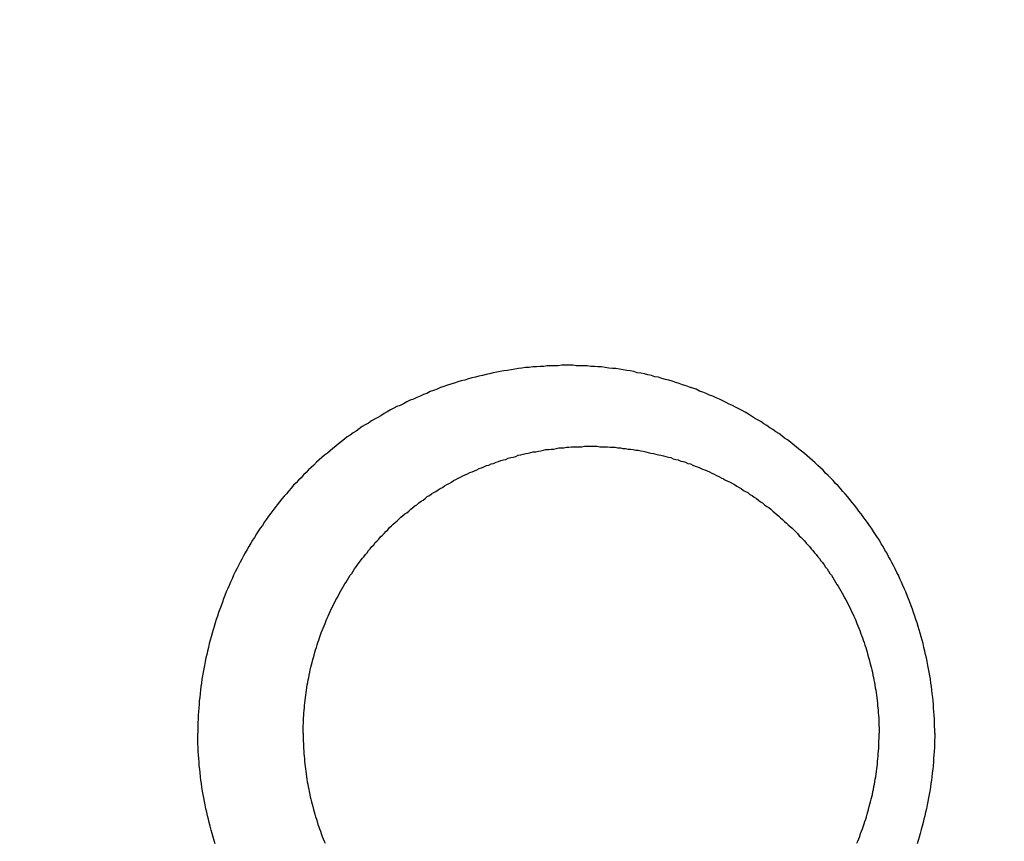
# Model space of a CAD drawing. Header units: millimetres. Extents: x 11979 to 37895, y 18730 to 47884.
# Tile 542 of 656: x 36251.34 to 36253.06, y 43869.24 to 43870.67. Entities that reach past the tile are written whole.
import ezdxf

# ---------------------------------------------------------------- set-up
doc = ezdxf.new("R2010")
doc.units = ezdxf.units.MM
for name, color, linetype in [('-LI-WIDOK', 2, 'Continuous'), ('-WYMIAR', 8, 'Continuous'), ('PROJEKTOWANE', 5, 'Continuous')]:
    doc.layers.add(name, color=color, linetype=linetype)
doc.styles.get("Standard").update_dxf_attribs({"font": 'arial.ttf'})
doc.dimstyles.new('CZA-KROPKA-50', dxfattribs={"dimtxt": 12, "dimasz": 1, "dimexe": 2, "dimexo": 25, "dimgap": 4, "dimtad": 1, "dimdec": 1, "dimrnd": 0.5, "dimzin": 9, "dimdsep": 46, "dimtxsty": 'Standard', "dimblk": 'CZA-KROPKA', "dimblk1": 'CZA-KROPKA', "dimblk2": 'CZA-KROPKA', "dimsah": 1, "dimcen": -20, "dimse1": 1, "dimse2": 1, "dimclrd": 8, "dimclre": 8, "dimclrt": 9, "dimadec": 0, "dimazin": 0, "dimtfac": 1, "dimtdec": 1, "dimtmove": 1, "dimatfit": 3, "dimldrblk": 'CZA-KROPKA', "dimfxl": 1, "dimtolj": 1, "dimtzin": 9, "dimarcsym": 0})

# ---------------------------------------------------------------- blocks, each defined once
blk = doc.blocks.new('CZA-KROPKA')
at = {"layer": '-WYMIAR', "linetype": 'ByBlock'}
for p, q in [((0, 10), (0, -10)), ((5, 0), (-5, 0))]:
    blk.add_line(p, q, dxfattribs=at)
at = {"layer": '-WYMIAR', "linetype": 'ByBlock', "const_width": 2.5}
blk.add_lwpolyline([(-1.25, 0, 1), (1.25, 0, 1)], format="xyb", close=True, dxfattribs=at)
blk = doc.blocks.new('*D2741')
at = {"layer": '-LI-WIDOK', "color": 8, "lineweight": -2}
blk.add_line((36466.8966, 45107.4301), (36466.8966, 43687.4301), dxfattribs=at)
at = {"layer": 'Defpoints', "color": 0}
for p in [(35203.3994, 45108.4301), (36312.9262, 43686.4301), (36466.8966, 43686.4301)]:
    blk.add_point(p, dxfattribs=at)
at = {"layer": '-LI-WIDOK', "color": 8, "lineweight": -2}
for p, rotation in [((36466.8966, 45108.4301), 90), ((36466.8966, 43686.4301), 270)]:
    blk.add_blockref('CZA-KROPKA', p, dxfattribs=dict(at, rotation=rotation))
at = {"layer": '-LI-WIDOK', "color": 9, "insert": (36456.872, 44397.4301), "char_height": 12, "attachment_point": 5, "rotation": 90}
blk.add_mtext('\\A1;1422', dxfattribs=at)
blk = doc.blocks.new('*D2762')
at = {"layer": '-LI-WIDOK', "color": 8, "lineweight": -2}
blk.add_line((34613.9262, 43532.4629), (36311.9262, 43532.4629), dxfattribs=at)
at = {"layer": 'Defpoints', "color": 0}
for p in [(34612.9262, 43960.4735), (36312.9262, 43636.4735), (36312.9262, 43532.4629)]:
    blk.add_point(p, dxfattribs=at)
at = {"layer": '-LI-WIDOK', "color": 8, "lineweight": -2, "rotation": 180}
blk.add_blockref('CZA-KROPKA', (34612.9262, 43532.4629), dxfattribs=at)
at = {"layer": '-LI-WIDOK', "color": 8, "lineweight": -2}
blk.add_blockref('CZA-KROPKA', (36312.9262, 43532.4629), dxfattribs=at)
at = {"layer": '-LI-WIDOK', "color": 9, "insert": (35462.9262, 43542.5898), "char_height": 12, "attachment_point": 5}
blk.add_mtext('\\A1;1700', dxfattribs=at)
blk = doc.blocks.new('*D2763')
at = {"layer": '-LI-WIDOK', "color": 8, "lineweight": -2}
blk.add_line((34132.9262, 43502.2041), (36311.9262, 43502.2041), dxfattribs=at)
at = {"layer": 'Defpoints', "color": 0}
for p in [(34131.9262, 43960.4735), (36312.9262, 43636.4735), (36312.9262, 43502.2041)]:
    blk.add_point(p, dxfattribs=at)
at = {"layer": '-LI-WIDOK', "color": 8, "lineweight": -2, "rotation": 180}
blk.add_blockref('CZA-KROPKA', (34131.9262, 43502.2041), dxfattribs=at)
at = {"layer": '-LI-WIDOK', "color": 8, "lineweight": -2}
blk.add_blockref('CZA-KROPKA', (36312.9262, 43502.2041), dxfattribs=at)
at = {"layer": '-LI-WIDOK', "color": 9, "insert": (35222.4262, 43512.331), "char_height": 12, "attachment_point": 5}
blk.add_mtext('\\A1;2181', dxfattribs=at)
blk = doc.blocks.new('Pisuar NOVA PRO ze zintegrowanym ceramicznym sitkiem')
for points in [[(0.000003, -0.219924, 0), (-0.000067, -0.219924, 0), (-0.000127, -0.219926, 0), (-0.000187, -0.219928, 0), (-0.000247, -0.21993, 0), (-0.000317, -0.219933, 0), (-0.000377, -0.219937, 0), (-0.000437, -0.219942, 0), (-0.000497, -0.219947, 0), (-0.000567, -0.219952, 0), (-0.000627, -0.219959, 0), (-0.000687, -0.219966, 0), (-0.000757, -0.219973, 0), (-0.000817, -0.219981, 0), (-0.000877, -0.21999, 0), (-0.000937, -0.219999, 0), (-0.001007, -0.220009, 0), (-0.001067, -0.22002, 0), (-0.001127, -0.220031, 0), (-0.001187, -0.220043, 0), (-0.001247, -0.220056, 0), (-0.001317, -0.220069, 0), (-0.001377, -0.220082, 0), (-0.001437, -0.220096, 0), (-0.001497, -0.220111, 0), (-0.001557, -0.220127, 0), (-0.001617, -0.220143, 0), (-0.001677, -0.220159, 0), (-0.001747, -0.220176, 0), (-0.001807, -0.220194, 0), (-0.001867, -0.220213, 0), (-0.001927, -0.220231, 0)], [(-0.001927, -0.232462, 0), (-0.001867, -0.232481, 0), (-0.001807, -0.232499, 0), (-0.001747, -0.232517, 0), (-0.001687, -0.232534, 0), (-0.001617, -0.23255, 0), (-0.001557, -0.232566, 0), (-0.001497, -0.232581, 0), (-0.001437, -0.232596, 0), (-0.001377, -0.23261, 0), (-0.001317, -0.232623, 0), (-0.001247, -0.232636, 0), (-0.001187, -0.232648, 0), (-0.001127, -0.23266, 0), (-0.001067, -0.232671, 0), (-0.001007, -0.232682, 0), (-0.000937, -0.232692, 0), (-0.000877, -0.232701, 0), (-0.000817, -0.232709, 0), (-0.000757, -0.232717, 0), (-0.000687, -0.232725, 0), (-0.000627, -0.232732, 0), (-0.000567, -0.232738, 0), (-0.000497, -0.232743, 0), (-0.000437, -0.232748, 0), (-0.000377, -0.232753, 0), (-0.000317, -0.232756, 0), (-0.000247, -0.23276, 0), (-0.000187, -0.232762, 0), (-0.000127, -0.232764, 0), (-0.000067, -0.232765, 0), (0.000003, -0.232765, 0)], [(0.000003, -0.219924, 0), (0.000063, -0.219924, 0), (0.000123, -0.219926, 0), (0.000183, -0.219928, 0), (0.000253, -0.21993, 0), (0.000313, -0.219933, 0), (0.000373, -0.219937, 0), (0.000443, -0.219942, 0), (0.000503, -0.219947, 0), (0.000563, -0.219952, 0), (0.000623, -0.219959, 0), (0.000693, -0.219966, 0), (0.000753, -0.219973, 0), (0.000813, -0.219981, 0), (0.000873, -0.21999, 0), (0.000943, -0.219999, 0), (0.001003, -0.220009, 0), (0.001063, -0.22002, 0), (0.001123, -0.220031, 0), (0.001183, -0.220043, 0), (0.001253, -0.220056, 0), (0.001313, -0.220069, 0), (0.001373, -0.220082, 0), (0.001433, -0.220096, 0), (0.001493, -0.220111, 0), (0.001563, -0.220127, 0), (0.001623, -0.220143, 0), (0.001683, -0.220159, 0), (0.001743, -0.220176, 0), (0.001803, -0.220194, 0), (0.001863, -0.220213, 0), (0.001923, -0.220231, 0), (0.001983, -0.220251, 0), (0.002043, -0.220271, 0), (0.002103, -0.220292, 0), (0.002163, -0.220313, 0), (0.002223, -0.220335, 0), (0.002283, -0.220357, 0), (0.002343, -0.22038, 0), (0.002403, -0.220404, 0), (0.002463, -0.220428, 0), (0.002513, -0.220452, 0), (0.002573, -0.220478, 0), (0.002633, -0.220503, 0), (0.002693, -0.22053, 0), (0.002753, -0.220557, 0), (0.002803, -0.220584, 0), (0.002863, -0.220612, 0), (0.002923, -0.220641, 0), (0.002973, -0.22067, 0), (0.003033, -0.220699, 0), (0.003083, -0.220729, 0), (0.003143, -0.22076, 0), (0.003193, -0.220791, 0), (0.003253, -0.220823, 0), (0.003303, -0.220855, 0), (0.003363, -0.220888, 0), (0.003413, -0.220922, 0), (0.003463, -0.220956, 0), (0.003513, -0.22099, 0), (0.003573, -0.221025, 0), (0.003623, -0.22106, 0), (0.003673, -0.221096, 0), (0.003723, -0.221133, 0), (0.003773, -0.22117, 0), (0.003823, -0.221207, 0), (0.003873, -0.221245, 0), (0.003923, -0.221283, 0), (0.003973, -0.221322, 0), (0.004023, -0.221361, 0), (0.004073, -0.221401, 0), (0.004123, -0.221442, 0), (0.004173, -0.221482, 0), (0.004213, -0.221524, 0), (0.004263, -0.221565, 0), (0.004313, -0.221607, 0), (0.004353, -0.22165, 0), (0.004403, -0.221693, 0), (0.004443, -0.221736, 0), (0.004493, -0.22178, 0), (0.004533, -0.221825, 0), (0.004583, -0.22187, 0), (0.004623, -0.221915, 0), (0.004663, -0.22196, 0), (0.004713, -0.222006, 0), (0.004753, -0.222053, 0), (0.004793, -0.2221, 0), (0.004833, -0.222147, 0), (0.004873, -0.222195, 0), (0.004913, -0.222243, 0), (0.004953, -0.222291, 0), (0.004993, -0.22234, 0), (0.005033, -0.22239, 0), (0.005073, -0.222439, 0), (0.005113, -0.222489, 0), (0.005143, -0.22254, 0), (0.005183, -0.22259, 0), (0.005223, -0.222642, 0), (0.005253, -0.222693, 0), (0.005293, -0.222745, 0), (0.005323, -0.222797, 0), (0.005363, -0.222849, 0), (0.005393, -0.222902, 0), (0.005433, -0.222955, 0), (0.005463, -0.223009, 0), (0.005493, -0.223063, 0), (0.005523, -0.223117, 0), (0.005563, -0.223171, 0), (0.005593, -0.223226, 0), (0.005623, -0.223281, 0), (0.005653, -0.223336, 0), (0.005683, -0.223392, 0), (0.005713, -0.223448, 0), (0.005733, -0.223504, 0), (0.005763, -0.22356, 0), (0.005793, -0.223617, 0), (0.005823, -0.223674, 0), (0.005843, -0.223731, 0), (0.005873, -0.223789, 0), (0.005893, -0.223846, 0), (0.005923, -0.223904, 0), (0.005943, -0.223963, 0), (0.005963, -0.224021, 0), (0.005993, -0.22408, 0), (0.006013, -0.224138, 0), (0.006033, -0.224198, 0), (0.006053, -0.224257, 0), (0.006073, -0.224316, 0), (0.006093, -0.224376, 0), (0.006113, -0.224436, 0), (0.006133, -0.224496, 0), (0.006153, -0.224556, 0), (0.006163, -0.224617, 0), (0.006183, -0.224677, 0), (0.006203, -0.224738, 0), (0.006213, -0.224799, 0), (0.006233, -0.22486, 0), (0.006243, -0.224921, 0), (0.006263, -0.224983, 0), (0.006273, -0.225044, 0), (0.006283, -0.225106, 0), (0.006303, -0.225168, 0), (0.006313, -0.225229, 0), (0.006323, -0.225291, 0), (0.006333, -0.225354, 0), (0.006343, -0.225416, 0), (0.006353, -0.225478, 0), (0.006353, -0.225541, 0), (0.006363, -0.225603, 0), (0.006373, -0.225666, 0), (0.006383, -0.225728, 0), (0.006383, -0.225791, 0), (0.006393, -0.225854, 0), (0.006393, -0.225917, 0), (0.006403, -0.22598, 0), (0.006403, -0.226043, 0), (0.006403, -0.226106, 0), (0.006403, -0.226169, 0), (0.006413, -0.226232, 0), (0.006413, -0.226295, 0), (0.006413, -0.226358, 0), (0.006413, -0.226421, 0), (0.006403, -0.226485, 0), (0.006403, -0.226548, 0), (0.006403, -0.226611, 0), (0.006403, -0.226674, 0), (0.006393, -0.226737, 0), (0.006393, -0.226801, 0), (0.006383, -0.226864, 0), (0.006383, -0.226927, 0), (0.006373, -0.22699, 0), (0.006373, -0.227053, 0), (0.006363, -0.227116, 0), (0.006353, -0.227179, 0), (0.006343, -0.227242, 0), (0.006333, -0.227305, 0), (0.006323, -0.227367, 0), (0.006313, -0.22743, 0), (0.006303, -0.227493, 0), (0.006293, -0.227555, 0), (0.006283, -0.227617, 0), (0.006263, -0.22768, 0), (0.006253, -0.227742, 0), (0.006233, -0.227804, 0), (0.006223, -0.227866, 0), (0.006203, -0.227927, 0), (0.006193, -0.227989, 0), (0.006173, -0.22805, 0), (0.006153, -0.228112, 0), (0.006143, -0.228173, 0), (0.006123, -0.228234, 0), (0.006103, -0.228295, 0), (0.006083, -0.228355, 0), (0.006063, -0.228416, 0), (0.006043, -0.228476, 0), (0.006023, -0.228536, 0), (0.005993, -0.228596, 0), (0.005973, -0.228655, 0), (0.005953, -0.228715, 0), (0.005923, -0.228774, 0), (0.005903, -0.228833, 0), (0.005873, -0.228891, 0), (0.005853, -0.22895, 0), (0.005823, -0.229008, 0), (0.005803, -0.229066, 0), (0.005773, -0.229124, 0), (0.005743, -0.229181, 0), (0.005713, -0.229238, 0), (0.005693, -0.229295, 0), (0.005663, -0.229351, 0), (0.005633, -0.229408, 0), (0.005603, -0.229464, 0), (0.005573, -0.229519, 0), (0.005533, -0.229574, 0), (0.005503, -0.229629, 0), (0.005473, -0.229684, 0), (0.005443, -0.229738, 0), (0.005403, -0.229792, 0), (0.005373, -0.229846, 0), (0.005343, -0.229899, 0), (0.005303, -0.229952, 0), (0.005263, -0.230004, 0), (0.005233, -0.230056, 0), (0.005193, -0.230108, 0), (0.005163, -0.230159, 0), (0.005123, -0.23021, 0), (0.005083, -0.230261, 0), (0.005043, -0.230311, 0), (0.005003, -0.23036, 0), (0.004963, -0.23041, 0), (0.004923, -0.230458, 0), (0.004883, -0.230507, 0), (0.004843, -0.230555, 0), (0.004803, -0.230602, 0), (0.004763, -0.230649, 0), (0.004723, -0.230696, 0), (0.004673, -0.230742, 0), (0.004633, -0.230788, 0), (0.004593, -0.230833, 0), (0.004543, -0.230878, 0), (0.004503, -0.230922, 0), (0.004453, -0.230966, 0), (0.004413, -0.23101, 0), (0.004363, -0.231053, 0), (0.004323, -0.231095, 0), (0.004273, -0.231137, 0), (0.004223, -0.231179, 0), (0.004173, -0.23122, 0), (0.004133, -0.231261, 0), (0.004083, -0.231301, 0), (0.004033, -0.231341, 0), (0.003983, -0.23138, 0), (0.003933, -0.231418, 0), (0.003883, -0.231457, 0), (0.003833, -0.231494, 0), (0.003783, -0.231532, 0), (0.003733, -0.231568, 0), (0.003683, -0.231604, 0), (0.003623, -0.23164, 0), (0.003573, -0.231675, 0), (0.003523, -0.23171, 0), (0.003473, -0.231744, 0), (0.003413, -0.231778, 0), (0.003363, -0.231811, 0), (0.003313, -0.231843, 0), (0.003253, -0.231875, 0), (0.003203, -0.231907, 0), (0.003143, -0.231938, 0), (0.003093, -0.231968, 0), (0.003033, -0.231998, 0), (0.002983, -0.232028, 0), (0.002923, -0.232057, 0), (0.002863, -0.232085, 0), (0.002813, -0.232113, 0), (0.002753, -0.23214, 0), (0.002693, -0.232166, 0), (0.002633, -0.232193, 0), (0.002573, -0.232218, 0), (0.002523, -0.232243, 0), (0.002463, -0.232268, 0), (0.002403, -0.232291, 0), (0.002343, -0.232315, 0), (0.002283, -0.232337, 0), (0.002223, -0.23236, 0), (0.002163, -0.232381, 0), (0.002103, -0.232402, 0), (0.002043, -0.232423, 0), (0.001983, -0.232443, 0), (0.001923, -0.232462, 0), (0.001863, -0.232481, 0), (0.001803, -0.232499, 0), (0.001743, -0.232517, 0), (0.001683, -0.232534, 0), (0.001623, -0.23255, 0), (0.001563, -0.232566, 0), (0.001493, -0.232581, 0), (0.001433, -0.232596, 0), (0.001373, -0.23261, 0), (0.001313, -0.232623, 0), (0.001253, -0.232636, 0), (0.001183, -0.232648, 0), (0.001123, -0.23266, 0), (0.001063, -0.232671, 0), (0.001003, -0.232682, 0), (0.000943, -0.232692, 0), (0.000873, -0.232701, 0), (0.000813, -0.232709, 0), (0.000753, -0.232717, 0), (0.000693, -0.232725, 0), (0.000623, -0.232732, 0), (0.000563, -0.232738, 0), (0.000503, -0.232743, 0), (0.000443, -0.232748, 0), (0.000373, -0.232753, 0), (0.000313, -0.232756, 0), (0.000253, -0.23276, 0), (0.000183, -0.232762, 0), (0.000123, -0.232764, 0), (0.000063, -0.232765, 0), (0.000003, -0.232765, 0)], [(0.000003, -0.230928, 0), (-0.000047, -0.230928, 0), (-0.000087, -0.230927, 0), (-0.000137, -0.230926, 0), (-0.000177, -0.230925, 0), (-0.000227, -0.230923, 0), (-0.000267, -0.230921, 0), (-0.000307, -0.230918, 0), (-0.000357, -0.230915, 0), (-0.000397, -0.230912, 0), (-0.000447, -0.230908, 0), (-0.000487, -0.230904, 0), (-0.000537, -0.230899, 0), (-0.000577, -0.230894, 0), (-0.000617, -0.230889, 0), (-0.000667, -0.230883, 0), (-0.000707, -0.230877, 0), (-0.000757, -0.23087, 0), (-0.000797, -0.230863, 0), (-0.000847, -0.230856, 0), (-0.000887, -0.230848, 0), (-0.000927, -0.23084, 0), (-0.000977, -0.230832, 0), (-0.001017, -0.230823, 0), (-0.001067, -0.230813, 0), (-0.001107, -0.230804, 0), (-0.001147, -0.230794, 0), (-0.001197, -0.230783, 0), (-0.001237, -0.230772, 0), (-0.001277, -0.230761, 0), (-0.001327, -0.23075, 0), (-0.001367, -0.230738, 0), (-0.001407, -0.230725, 0), (-0.001457, -0.230712, 0), (-0.001497, -0.230699, 0), (-0.001537, -0.230686, 0), (-0.001587, -0.230672, 0), (-0.001627, -0.230658, 0), (-0.001667, -0.230643, 0), (-0.001707, -0.230628, 0), (-0.001747, -0.230613, 0), (-0.001797, -0.230597, 0), (-0.001837, -0.230581, 0), (-0.001877, -0.230564, 0), (-0.001917, -0.230547, 0)], [(-0.001917, -0.221281, 0), (-0.001877, -0.221263, 0), (-0.001837, -0.221247, 0), (-0.001797, -0.22123, 0), (-0.001747, -0.221214, 0), (-0.001707, -0.221199, 0), (-0.001667, -0.221183, 0), (-0.001627, -0.221169, 0), (-0.001577, -0.221154, 0), (-0.001537, -0.22114, 0), (-0.001497, -0.221126, 0), (-0.001457, -0.221113, 0), (-0.001407, -0.2211, 0), (-0.001367, -0.221087, 0), (-0.001327, -0.221075, 0), (-0.001277, -0.221063, 0), (-0.001237, -0.221052, 0), (-0.001197, -0.221041, 0), (-0.001147, -0.22103, 0), (-0.001107, -0.22102, 0), (-0.001067, -0.22101, 0), (-0.001017, -0.221001, 0), (-0.000977, -0.220991, 0), (-0.000927, -0.220983, 0), (-0.000887, -0.220974, 0), (-0.000847, -0.220967, 0), (-0.000797, -0.220959, 0), (-0.000757, -0.220952, 0), (-0.000707, -0.220945, 0), (-0.000667, -0.220939, 0), (-0.000617, -0.220933, 0), (-0.000577, -0.220927, 0), (-0.000537, -0.220922, 0), (-0.000487, -0.220918, 0), (-0.000447, -0.220913, 0), (-0.000397, -0.220909, 0), (-0.000357, -0.220906, 0), (-0.000307, -0.220903, 0), (-0.000267, -0.2209, 0), (-0.000227, -0.220898, 0), (-0.000177, -0.220896, 0), (-0.000137, -0.220895, 0), (-0.000087, -0.220894, 0), (-0.000047, -0.220893, 0), (0.000003, -0.220893, 0)], [(0.000003, -0.230928, 0), (0.000043, -0.230928, 0), (0.000093, -0.230927, 0), (0.000133, -0.230926, 0), (0.000173, -0.230925, 0), (0.000223, -0.230923, 0), (0.000263, -0.230921, 0), (0.000313, -0.230918, 0), (0.000353, -0.230915, 0), (0.000403, -0.230912, 0), (0.000443, -0.230908, 0), (0.000483, -0.230904, 0), (0.000533, -0.230899, 0), (0.000573, -0.230894, 0), (0.000623, -0.230889, 0), (0.000663, -0.230883, 0), (0.000713, -0.230877, 0), (0.000753, -0.23087, 0), (0.000793, -0.230863, 0), (0.000843, -0.230856, 0), (0.000883, -0.230848, 0), (0.000933, -0.23084, 0), (0.000973, -0.230832, 0), (0.001013, -0.230823, 0), (0.001063, -0.230813, 0), (0.001103, -0.230804, 0), (0.001153, -0.230794, 0), (0.001193, -0.230783, 0), (0.001233, -0.230772, 0), (0.001283, -0.230761, 0), (0.001323, -0.23075, 0), (0.001363, -0.230738, 0), (0.001413, -0.230725, 0), (0.001453, -0.230712, 0), (0.001493, -0.230699, 0), (0.001543, -0.230686, 0), (0.001583, -0.230672, 0), (0.001623, -0.230658, 0), (0.001663, -0.230643, 0), (0.001713, -0.230628, 0), (0.001753, -0.230613, 0), (0.001793, -0.230597, 0), (0.001833, -0.230581, 0), (0.001873, -0.230564, 0), (0.001913, -0.230547, 0), (0.001963, -0.23053, 0), (0.002003, -0.230512, 0), (0.002043, -0.230494, 0), (0.002083, -0.230476, 0), (0.002123, -0.230457, 0), (0.002163, -0.230438, 0), (0.002203, -0.230418, 0), (0.002243, -0.230399, 0), (0.002283, -0.230378, 0), (0.002323, -0.230358, 0), (0.002363, -0.230337, 0), (0.002403, -0.230315, 0), (0.002443, -0.230294, 0), (0.002483, -0.230272, 0), (0.002523, -0.230249, 0), (0.002563, -0.230227, 0), (0.002603, -0.230203, 0), (0.002633, -0.23018, 0), (0.002673, -0.230156, 0), (0.002713, -0.230132, 0), (0.002753, -0.230107, 0), (0.002783, -0.230083, 0), (0.002823, -0.230057, 0), (0.002863, -0.230032, 0), (0.002903, -0.230006, 0), (0.002933, -0.22998, 0), (0.002973, -0.229953, 0), (0.003003, -0.229927, 0), (0.003043, -0.229899, 0), (0.003073, -0.229872, 0), (0.003113, -0.229844, 0), (0.003143, -0.229816, 0), (0.003183, -0.229788, 0), (0.003213, -0.229759, 0), (0.003253, -0.22973, 0), (0.003283, -0.2297, 0), (0.003323, -0.229671, 0), (0.003353, -0.229641, 0), (0.003383, -0.229611, 0), (0.003423, -0.22958, 0), (0.003453, -0.229549, 0), (0.003483, -0.229518, 0), (0.003513, -0.229487, 0), (0.003543, -0.229455, 0), (0.003583, -0.229423, 0), (0.003613, -0.229391, 0), (0.003643, -0.229358, 0), (0.003673, -0.229325, 0), (0.003703, -0.229292, 0), (0.003733, -0.229259, 0), (0.003763, -0.229225, 0), (0.003793, -0.229192, 0), (0.003823, -0.229157, 0), (0.003843, -0.229123, 0), (0.003873, -0.229088, 0), (0.003903, -0.229054, 0), (0.003933, -0.229018, 0), (0.003963, -0.228983, 0), (0.003983, -0.228947, 0), (0.004013, -0.228912, 0), (0.004043, -0.228875, 0), (0.004063, -0.228839, 0), (0.004093, -0.228802, 0), (0.004123, -0.228766, 0), (0.004143, -0.228729, 0), (0.004173, -0.228691, 0), (0.004193, -0.228654, 0), (0.004213, -0.228616, 0), (0.004243, -0.228578, 0), (0.004263, -0.22854, 0), (0.004283, -0.228502, 0), (0.004313, -0.228463, 0), (0.004333, -0.228424, 0), (0.004353, -0.228385, 0), (0.004373, -0.228346, 0), (0.004403, -0.228307, 0), (0.004423, -0.228267, 0), (0.004443, -0.228227, 0), (0.004463, -0.228187, 0), (0.004483, -0.228147, 0), (0.004503, -0.228107, 0), (0.004523, -0.228066, 0), (0.004543, -0.228025, 0), (0.004553, -0.227985, 0), (0.004573, -0.227944, 0), (0.004593, -0.227902, 0), (0.004613, -0.227861, 0), (0.004623, -0.22782, 0), (0.004643, -0.227778, 0), (0.004663, -0.227736, 0), (0.004673, -0.227694, 0), (0.004693, -0.227652, 0), (0.004703, -0.22761, 0), (0.004723, -0.227568, 0), (0.004733, -0.227525, 0), (0.004753, -0.227482, 0), (0.004763, -0.22744, 0), (0.004773, -0.227397, 0), (0.004793, -0.227354, 0), (0.004803, -0.227311, 0), (0.004813, -0.227268, 0), (0.004823, -0.227224, 0), (0.004843, -0.227181, 0), (0.004853, -0.227137, 0), (0.004863, -0.227094, 0), (0.004873, -0.22705, 0), (0.004883, -0.227006, 0), (0.004893, -0.226962, 0), (0.004903, -0.226919, 0), (0.004903, -0.226875, 0), (0.004913, -0.22683, 0), (0.004923, -0.226786, 0), (0.004933, -0.226742, 0), (0.004943, -0.226698, 0), (0.004943, -0.226653, 0), (0.004953, -0.226609, 0), (0.004953, -0.226564, 0), (0.004963, -0.22652, 0), (0.004973, -0.226475, 0), (0.004973, -0.226431, 0), (0.004973, -0.226386, 0), (0.004983, -0.226341, 0), (0.004983, -0.226297, 0), (0.004993, -0.226252, 0), (0.004993, -0.226207, 0), (0.004993, -0.226162, 0), (0.004993, -0.226118, 0), (0.004993, -0.226073, 0), (0.005003, -0.226028, 0), (0.005003, -0.225983, 0), (0.005003, -0.225938, 0), (0.005003, -0.225893, 0), (0.005003, -0.225849, 0), (0.005003, -0.225804, 0), (0.004993, -0.225759, 0), (0.004993, -0.225714, 0), (0.004993, -0.225669, 0), (0.004993, -0.225625, 0), (0.004983, -0.22558, 0), (0.004983, -0.225535, 0), (0.004983, -0.22549, 0), (0.004973, -0.225446, 0), (0.004973, -0.225401, 0), (0.004963, -0.225357, 0), (0.004963, -0.225312, 0), (0.004953, -0.225268, 0), (0.004953, -0.225223, 0), (0.004943, -0.225179, 0), (0.004933, -0.225134, 0), (0.004933, -0.22509, 0), (0.004923, -0.225046, 0), (0.004913, -0.225002, 0), (0.004903, -0.224958, 0), (0.004893, -0.224914, 0), (0.004883, -0.22487, 0), (0.004873, -0.224826, 0), (0.004863, -0.224782, 0), (0.004853, -0.224739, 0), (0.004843, -0.224695, 0), (0.004833, -0.224652, 0), (0.004823, -0.224608, 0), (0.004813, -0.224565, 0), (0.004803, -0.224522, 0), (0.004783, -0.224479, 0), (0.004773, -0.224436, 0), (0.004763, -0.224393, 0), (0.004743, -0.22435, 0), (0.004733, -0.224308, 0), (0.004723, -0.224265, 0), (0.004703, -0.224223, 0), (0.004693, -0.224181, 0), (0.004673, -0.224139, 0), (0.004653, -0.224097, 0), (0.004643, -0.224055, 0), (0.004623, -0.224014, 0), (0.004603, -0.223972, 0), (0.004593, -0.223931, 0), (0.004573, -0.22389, 0), (0.004553, -0.223849, 0), (0.004533, -0.223808, 0), (0.004513, -0.223767, 0), (0.004493, -0.223727, 0), (0.004473, -0.223686, 0), (0.004453, -0.223646, 0), (0.004433, -0.223606, 0), (0.004413, -0.223567, 0), (0.004393, -0.223527, 0), (0.004373, -0.223488, 0), (0.004353, -0.223449, 0), (0.004333, -0.22341, 0), (0.004303, -0.223371, 0), (0.004283, -0.223332, 0), (0.004263, -0.223294, 0), (0.004233, -0.223256, 0), (0.004213, -0.223218, 0), (0.004193, -0.22318, 0), (0.004163, -0.223143, 0), (0.004143, -0.223105, 0), (0.004113, -0.223068, 0), (0.004093, -0.223031, 0), (0.004063, -0.222995, 0), (0.004033, -0.222959, 0), (0.004013, -0.222922, 0), (0.003983, -0.222887, 0), (0.003953, -0.222851, 0), (0.003933, -0.222815, 0), (0.003903, -0.22278, 0), (0.003873, -0.222745, 0), (0.003843, -0.222711, 0), (0.003813, -0.222676, 0), (0.003783, -0.222642, 0), (0.003753, -0.222608, 0), (0.003723, -0.222575, 0), (0.003693, -0.222541, 0), (0.003663, -0.222508, 0), (0.003633, -0.222475, 0), (0.003603, -0.222443, 0), (0.003573, -0.22241, 0), (0.003543, -0.222378, 0), (0.003513, -0.222347, 0), (0.003483, -0.222315, 0), (0.003443, -0.222284, 0), (0.003413, -0.222253, 0), (0.003383, -0.222223, 0), (0.003353, -0.222192, 0), (0.003313, -0.222162, 0), (0.003283, -0.222132, 0), (0.003253, -0.222103, 0), (0.003213, -0.222074, 0), (0.003183, -0.222045, 0), (0.003143, -0.222017, 0), (0.003113, -0.221988, 0), (0.003073, -0.22196, 0), (0.003043, -0.221933, 0), (0.003003, -0.221906, 0), (0.002973, -0.221879, 0), (0.002933, -0.221852, 0), (0.002893, -0.221826, 0), (0.002863, -0.2218, 0), (0.002823, -0.221774, 0), (0.002783, -0.221749, 0), (0.002753, -0.221724, 0), (0.002713, -0.221699, 0), (0.002673, -0.221675, 0), (0.002633, -0.221651, 0), (0.002593, -0.221627, 0), (0.002563, -0.221604, 0), (0.002523, -0.221581, 0), (0.002483, -0.221559, 0), (0.002443, -0.221536, 0), (0.002403, -0.221515, 0), (0.002363, -0.221493, 0), (0.002323, -0.221472, 0), (0.002283, -0.221451, 0), (0.002243, -0.221431, 0), (0.002203, -0.221411, 0), (0.002163, -0.221391, 0), (0.002123, -0.221372, 0), (0.002083, -0.221353, 0), (0.002043, -0.221334, 0), (0.002003, -0.221316, 0), (0.001963, -0.221298, 0), (0.001913, -0.221281, 0), (0.001873, -0.221263, 0), (0.001833, -0.221247, 0), (0.001793, -0.22123, 0), (0.001753, -0.221214, 0), (0.001703, -0.221199, 0), (0.001663, -0.221183, 0), (0.001623, -0.221169, 0), (0.001583, -0.221154, 0), (0.001533, -0.22114, 0), (0.001493, -0.221126, 0), (0.001453, -0.221113, 0), (0.001413, -0.2211, 0), (0.001363, -0.221087, 0), (0.001323, -0.221075, 0), (0.001283, -0.221063, 0), (0.001233, -0.221052, 0), (0.001193, -0.221041, 0), (0.001153, -0.22103, 0), (0.001103, -0.22102, 0), (0.001063, -0.22101, 0), (0.001013, -0.221001, 0), (0.000973, -0.220991, 0), (0.000933, -0.220983, 0), (0.000883, -0.220974, 0), (0.000843, -0.220967, 0), (0.000793, -0.220959, 0), (0.000753, -0.220952, 0), (0.000713, -0.220945, 0), (0.000663, -0.220939, 0), (0.000623, -0.220933, 0), (0.000573, -0.220927, 0), (0.000533, -0.220922, 0), (0.000483, -0.220918, 0), (0.000443, -0.220913, 0), (0.000403, -0.220909, 0), (0.000353, -0.220906, 0), (0.000313, -0.220903, 0), (0.000263, -0.2209, 0), (0.000223, -0.220898, 0), (0.000173, -0.220896, 0), (0.000133, -0.220895, 0), (0.000093, -0.220894, 0), (0.000043, -0.220893, 0), (0.000003, -0.220893, 0)]]:
    blk.add_polyline3d(points)

msp = doc.modelspace()

# ---------------------------------------------------------------- block references
at = {"layer": 'PROJEKTOWANE', "xscale": -100, "yscale": 100, "zscale": 100, "rotation": 270.0000000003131}
msp.add_blockref('Pisuar NOVA PRO ze zintegrowanym ceramicznym sitkiem', (36274.9262, 43869.4298), dxfattribs=at)

# ---------------------------------------------------------------- dimensions: what is measured, and where the dimension line sits
at = {"layer": '-LI-WIDOK'}
dim = msp.add_linear_dim(base=(36466.8966, 43686.4301), p1=(35203.3994, 45108.4301), p2=(36312.9262, 43686.4301), angle=90, dimstyle='CZA-KROPKA-50', override={"dimfxl": 0, "dimfxlon": 1}, dxfattribs=at)
dim.commit()
dim.dimension.update_dxf_attribs({"geometry": '*D2741', "text_midpoint": (36456.872, 44397.4301)})
for base, p1, picture, middle in [((36312.9262, 43502.2041), (34131.9262, 43960.4735), '*D2763', (35222.4262, 43512.331)), ((36312.9262, 43532.4629), (34612.9262, 43960.4735), '*D2762', (35462.9262, 43542.5898))]:
    dim = msp.add_linear_dim(base=base, p1=p1, p2=(36312.9262, 43636.4735), dimstyle='CZA-KROPKA-50', override={"dimfxl": 0, "dimfxlon": 1}, dxfattribs=at)
    dim.commit()
    dim.dimension.update_dxf_attribs({"geometry": picture, "text_midpoint": middle})

doc.saveas('drawing.dxf')
